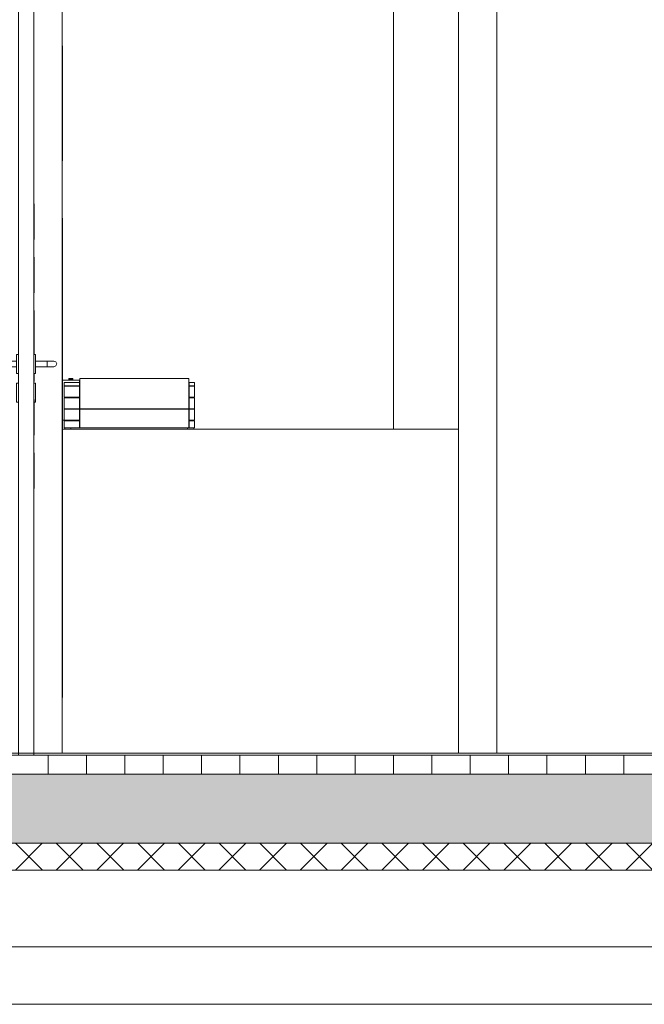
# Model space of a CAD drawing. Extents: x -156717 to 425753, y -51191 to 363295.
# Tile 461 of 502: x 317477 to 319104, y 193548 to 196116. Entities that reach past the tile are written whole.
import ezdxf

# ---------------------------------------------------------------- set-up
doc = ezdxf.new("R2010")
doc.units = 0
doc.header["$LTSCALE"] = 50
doc.linetypes.add('7 Voorgevel & doorsnede A-A$0$B0204', pattern=[1300, 1000, -100, 100, -100])
doc.layers.get('0').update_dxf_attribs({"linetype": 'CONTINUOUS'})
for name, color, linetype in [('7 Voorgevel & doorsnede A-A$0$00 Bestaand', 7, 'CONTINUOUS'), ('7 Voorgevel & doorsnede A-A$0$00 Bestaand Deuren', 7, 'CONTINUOUS'), ('7 Voorgevel & doorsnede A-A$0$00 Bestaande vloeren', 7, 'CONTINUOUS'), ('7 Voorgevel & doorsnede A-A$0$00 Bestaande vloeren Doorsnede-arcering', 7, 'CONTINUOUS'), ('7 Voorgevel & doorsnede A-A$0$00 Bestaande vloeren Laagscheidingslijnen', 7, 'CONTINUOUS'), ('7 Voorgevel & doorsnede A-A$0$23 Vloeren', 7, 'CONTINUOUS'), ('7 Voorgevel & doorsnede A-A$0$82 Interieur', 7, 'CONTINUOUS'), ('7 Voorgevel & doorsnede A-A$0$82 plakfolie', 7, 'CONTINUOUS'), ('7 Voorgevel & doorsnede A-A$0$82 plakfolie Doorsnede-arcering', 7, 'CONTINUOUS'), ('7 Voorgevel & doorsnede A-A$0$90 Terrein', 7, 'CONTINUOUS')]:
    doc.layers.add(name, color=color, linetype=linetype)

# ---------------------------------------------------------------- blocks, each defined once
blk = doc.blocks.new('7 Voorgevel & doorsnede A-A$0$Section Elem_285_3', base_point=(108550.6, 1635.3))
at = {"layer": '7 Voorgevel & doorsnede A-A$0$00 Bestaande vloeren Doorsnede-arcering', "linetype": 'Continuous', "lineweight": 0}
h = blk.add_hatch(dxfattribs=at)
h.set_pattern_fill('LIJNEN_VERT_100_0003', color=9, style=0, pattern_type=2)
h.set_pattern_definition([(90, (108550.56, 1635.29), (-100, 0), [])])
h.paths.add_polyline_path([(96512.7, 1585.3), (96512.7, 1635.3), (83899.9, 1635.3), (83899.9, 1585.3)], flags=0)
h = blk.add_hatch(dxfattribs=at)
h.set_pattern_fill('11_GEWAPEND_BETON__I_H_W_73', color=9, style=0, pattern_type=2)
h.set_pattern_definition([(0, (108550.56, 1635.29), (0, 70), [0, -70])])
h.paths.add_polyline_path([(96512.7, 1405.3), (96512.7, 1585.3), (83899.9, 1585.3), (83899.9, 1405.3)], flags=0)
h = blk.add_hatch(dxfattribs=at)
h.set_pattern_fill('13_45GR_ISOLATIE_0003', color=9, style=0, pattern_type=2)
h.set_pattern_definition([(45, (108550.56, 1635.29), (-53.033, 53.033), []), (135, (108550.56, 1635.29), (53.033, 53.033), [])])
h.paths.add_polyline_path([(96512.7, 1335.3), (96512.7, 1405.3), (83899.9, 1405.3), (83899.9, 1335.3)], flags=0)
at = {"layer": '7 Voorgevel & doorsnede A-A$0$00 Bestaande vloeren', "color": 2, "linetype": 'Continuous', "lineweight": 0}
blk.add_line((83899.9, 1635.3), (96512.7, 1635.3), dxfattribs=at)
at = {"layer": '7 Voorgevel & doorsnede A-A$0$00 Bestaande vloeren', "color": 1, "linetype": 'Continuous', "lineweight": 0}
blk.add_line((83899.9, 1335.3), (96512.7, 1335.3), dxfattribs=at)
at = {"layer": '7 Voorgevel & doorsnede A-A$0$00 Bestaande vloeren Laagscheidingslijnen', "color": 3, "linetype": 'Continuous', "lineweight": 0}
for p, q in [((83899.9, 1585.3), (96512.7, 1585.3)), ((83899.9, 1585.3), (96512.7, 1585.3)), ((83899.9, 1405.3), (96512.7, 1405.3)), ((83899.9, 1405.3), (96512.7, 1405.3))]:
    blk.add_line(p, q, dxfattribs=at)
blk = doc.blocks.new('7 Voorgevel & doorsnede A-A$0$Section Elem_336_3', base_point=(108550.6, 1635.3))
at = {"layer": '7 Voorgevel & doorsnede A-A$0$00 Bestaand', "color": 252, "linetype": 'Continuous', "lineweight": 0}
blk.add_line((94063.9, 1135.3), (84981.4, 1135.3), dxfattribs=at)
blk = doc.blocks.new('7 Voorgevel & doorsnede A-A$0$Section Elem_485_3', base_point=(108550.6, 1635.3))
at = {"layer": '7 Voorgevel & doorsnede A-A$0$00 Bestaand Deuren', "color": 1, "linetype": 'Continuous', "lineweight": 0}
for p, q in [((88177.2, 3835.3), (88291.2, 3835.3)), ((88177.2, 3768.3), (88177.2, 3835.3)), ((88291.2, 3768.3), (88291.2, 3835.3)), ((88177.2, 3768.3), (88217.2, 3768.3)), ((88177.2, 1635.3), (88177.2, 3768.3)), ((88177.2, 3768.3), (88291.2, 3768.3)), ((88217.2, 1635.3), (88217.2, 3768.3)), ((88291.2, 3768.3), (88291.2, 3485.3)), ((88291.2, 3185.3), (88291.2, 3035.3)), ((88218.2, 2980), (88218.2, 3072.7)), ((88218.2, 2840.9), (88218.2, 2933.6)), ((88218.2, 2701.8), (88218.2, 2794.5)), ((88218.2, 2680.3), (88218.2, 2701.8)), ((88172.2, 2679.9), (88172.2, 2680.3)), ((88177.2, 2680.3), (88172.2, 2680.3)), ((88172.2, 2678.8), (88172.2, 2679.9)), ((88172.2, 2676.9), (88172.2, 2678.8)), ((88172.2, 2674.4), (88172.2, 2676.9)), ((88172.2, 2671.4), (88172.2, 2674.4)), ((88172.2, 2667.8), (88172.2, 2671.4)), ((88217.2, 2680.3), (88222.2, 2680.3)), ((88222.2, 2679.9), (88222.2, 2680.3)), ((88222.2, 2678.8), (88222.2, 2679.9)), ((88222.2, 2676.9), (88222.2, 2678.8)), ((88222.2, 2674.4), (88222.2, 2676.9)), ((88222.2, 2671.4), (88222.2, 2674.4)), ((88222.2, 2667.8), (88222.2, 2671.4)), ((88119.4, 2660.6), (88117.2, 2655.3)), ((88117.2, 2655.3), (88119.4, 2650)), ((88124.7, 2662.8), (88119.4, 2660.6)), ((88119.4, 2650), (88124.7, 2647.8)), ((88124.7, 2662.8), (88125.1, 2662.8)), ((88124.7, 2647.8), (88125.1, 2647.8)), ((88125.1, 2662.8), (88126.4, 2662.8)), ((88125.1, 2647.8), (88126.4, 2647.8)), ((88126.4, 2662.8), (88128.4, 2662.8)), ((88126.4, 2647.8), (88128.4, 2647.8)), ((88128.4, 2662.8), (88131, 2662.8)), ((88128.4, 2647.8), (88131, 2647.8)), ((88131, 2662.8), (88134, 2662.8)), ((88131, 2647.8), (88134, 2647.8)), ((88134, 2662.8), (88137.2, 2662.8)), ((88134, 2647.8), (88137.2, 2647.8)), ((88137.2, 2662.8), (88142.2, 2662.8)), ((88137.2, 2647.8), (88142.2, 2647.8)), ((88142.2, 2662.8), (88142.2, 2660.6)), ((88172.2, 2662.8), (88142.2, 2662.8)), ((88142.2, 2660.6), (88142.2, 2655.3)), ((88142.2, 2655.3), (88142.2, 2650)), ((88142.2, 2650), (88142.2, 2647.8)), ((88172.2, 2647.8), (88142.2, 2647.8)), ((88172.2, 2663.8), (88172.2, 2667.8)), ((88172.2, 2659.6), (88172.2, 2663.8)), ((88172.2, 2655.3), (88172.2, 2659.6)), ((88172.2, 2651), (88172.2, 2655.3)), ((88172.2, 2646.7), (88172.2, 2651)), ((88172.2, 2642.8), (88172.2, 2646.7)), ((88222.2, 2663.8), (88222.2, 2667.8)), ((88222.2, 2659.6), (88222.2, 2663.8)), ((88222.2, 2662.8), (88252.2, 2662.8)), ((88222.2, 2655.3), (88222.2, 2659.6)), ((88222.2, 2651), (88222.2, 2655.3)), ((88222.2, 2646.7), (88222.2, 2651)), ((88222.2, 2647.8), (88252.2, 2647.8)), ((88222.2, 2642.8), (88222.2, 2646.7)), ((88252.2, 2662.8), (88252.2, 2660.6)), ((88257.2, 2662.8), (88252.2, 2662.8)), ((88252.2, 2660.6), (88252.2, 2655.3)), ((88252.2, 2655.3), (88252.2, 2650)), ((88252.2, 2650), (88252.2, 2647.8)), ((88257.2, 2647.8), (88252.2, 2647.8)), ((88260.4, 2662.8), (88257.2, 2662.8)), ((88260.4, 2647.8), (88257.2, 2647.8)), ((88263.5, 2662.8), (88260.4, 2662.8)), ((88263.5, 2647.8), (88260.4, 2647.8)), ((88266, 2662.8), (88263.5, 2662.8)), ((88266, 2647.8), (88263.5, 2647.8)), ((88268, 2662.8), (88266, 2662.8)), ((88268, 2647.8), (88266, 2647.8)), ((88269.3, 2662.8), (88268, 2662.8)), ((88269.3, 2647.8), (88268, 2647.8)), ((88269.7, 2662.8), (88269.3, 2662.8)), ((88269.7, 2647.8), (88269.3, 2647.8)), ((88269.7, 2662.8), (88275, 2660.6)), ((88275, 2650), (88269.7, 2647.8)), ((88275, 2660.6), (88277.2, 2655.3)), ((88277.2, 2655.3), (88275, 2650)), ((88172.2, 2639.2), (88172.2, 2642.8)), ((88172.2, 2636.1), (88172.2, 2639.2)), ((88172.2, 2633.6), (88172.2, 2636.1)), ((88172.2, 2631.8), (88172.2, 2633.6)), ((88172.2, 2630.7), (88172.2, 2631.8)), ((88172.2, 2630.3), (88172.2, 2630.7)), ((88177.2, 2630.3), (88172.2, 2630.3)), ((88217.2, 2630.3), (88222.2, 2630.3)), ((88218.2, 2609.1), (88218.2, 2630.3)), ((88222.2, 2639.2), (88222.2, 2642.8)), ((88222.2, 2636.1), (88222.2, 2639.2)), ((88222.2, 2633.6), (88222.2, 2636.1)), ((88222.2, 2631.8), (88222.2, 2633.6)), ((88222.2, 2630.7), (88222.2, 2631.8)), ((88222.2, 2630.3), (88222.2, 2630.7)), ((88172.2, 2604.9), (88172.2, 2605.3)), ((88177.2, 2605.3), (88172.2, 2605.3)), ((88172.2, 2603.8), (88172.2, 2604.9)), ((88172.2, 2601.9), (88172.2, 2603.8)), ((88172.2, 2599.4), (88172.2, 2601.9)), ((88172.2, 2596.4), (88172.2, 2599.4)), ((88172.2, 2592.8), (88172.2, 2596.4)), ((88217.2, 2605.3), (88222.2, 2605.3)), ((88222.2, 2604.9), (88222.2, 2605.3)), ((88222.2, 2603.8), (88222.2, 2604.9)), ((88222.2, 2601.9), (88222.2, 2603.8)), ((88222.2, 2599.4), (88222.2, 2601.9)), ((88222.2, 2596.4), (88222.2, 2599.4)), ((88222.2, 2592.8), (88222.2, 2596.4)), ((88172.2, 2588.8), (88172.2, 2592.8)), ((88172.2, 2584.6), (88172.2, 2588.8)), ((88172.2, 2580.3), (88172.2, 2584.6)), ((88172.2, 2576), (88172.2, 2580.3)), ((88172.2, 2571.7), (88172.2, 2576)), ((88172.2, 2567.8), (88172.2, 2571.7)), ((88172.2, 2564.2), (88172.2, 2567.8)), ((88222.2, 2588.8), (88222.2, 2592.8)), ((88222.2, 2584.6), (88222.2, 2588.8)), ((88222.2, 2580.3), (88222.2, 2584.6)), ((88222.2, 2576), (88222.2, 2580.3)), ((88222.2, 2571.7), (88222.2, 2576)), ((88222.2, 2567.8), (88222.2, 2571.7)), ((88222.2, 2564.2), (88222.2, 2567.8)), ((88172.2, 2561.1), (88172.2, 2564.2)), ((88172.2, 2558.6), (88172.2, 2561.1)), ((88172.2, 2556.8), (88172.2, 2558.6)), ((88172.2, 2555.7), (88172.2, 2556.8)), ((88172.2, 2555.3), (88172.2, 2555.7)), ((88177.2, 2555.3), (88172.2, 2555.3)), ((88217.2, 2555.3), (88222.2, 2555.3)), ((88218.2, 2469.9), (88218.2, 2562.7)), ((88222.2, 2561.1), (88222.2, 2564.2)), ((88222.2, 2558.6), (88222.2, 2561.1)), ((88222.2, 2556.8), (88222.2, 2558.6)), ((88222.2, 2555.7), (88222.2, 2556.8)), ((88222.2, 2555.3), (88222.2, 2555.7)), ((88218.2, 2330.8), (88218.2, 2423.6)), ((88291.2, 1785.3), (88291.2, 1640.3))]:
    blk.add_line(p, q, dxfattribs=at)
blk = doc.blocks.new('7 Voorgevel & doorsnede A-A$0$Section Elem_511_3', base_point=(108550.6, 1635.3))
at = {"layer": '7 Voorgevel & doorsnede A-A$0$82 Interieur', "color": 1, "linetype": 'Continuous', "lineweight": 0}
blk.add_line((88292.2, 2485.3), (89324.2, 2485.3), dxfattribs=at)
blk = doc.blocks.new('7 Voorgevel & doorsnede A-A$0$Section Elem_512_3', base_point=(108550.6, 1635.3))
at = {"layer": '7 Voorgevel & doorsnede A-A$0$82 Interieur', "color": 1, "linetype": 'Continuous', "lineweight": 0}
for p, q in [((88292.2, 2613.3), (88336.4, 2613.3)), ((88296.4, 2607.3), (88336.4, 2607.3)), ((88296.4, 2598.3), (88296.4, 2607.3)), ((88296.4, 2598.3), (88336.4, 2598.3)), ((88296.4, 2597.3), (88336.4, 2597.3)), ((88296.4, 2568.3), (88296.4, 2597.3)), ((88308.9, 2617.3), (88318.9, 2617.3)), ((88308.9, 2613.3), (88308.9, 2617.3)), ((88309.9, 2615.3), (88317.9, 2615.3)), ((88309.9, 2613.3), (88309.9, 2615.3)), ((88317.9, 2613.3), (88317.9, 2615.3)), ((88318.9, 2613.3), (88318.9, 2617.3)), ((88336.4, 2607.3), (88336.4, 2613.3)), ((88336.4, 2598.3), (88336.4, 2607.3)), ((88336.4, 2597.3), (88336.4, 2598.3)), ((88336.4, 2568.3), (88336.4, 2597.3)), ((88337.4, 2617.3), (88621.4, 2617.3)), ((88337.4, 2538.3), (88337.4, 2617.3)), ((88621.4, 2538.3), (88621.4, 2617.3)), ((88622.4, 2607.3), (88636.4, 2607.3)), ((88622.4, 2598.3), (88622.4, 2607.3)), ((88622.4, 2598.3), (88636.4, 2598.3)), ((88622.4, 2597.3), (88636.4, 2597.3)), ((88622.4, 2568.3), (88622.4, 2597.3)), ((88636.4, 2598.3), (88636.4, 2607.3)), ((88636.4, 2568.3), (88636.4, 2597.3)), ((88296.4, 2568.3), (88336.4, 2568.3)), ((88336.4, 2567.3), (88336.4, 2568.3)), ((88622.4, 2568.3), (88636.4, 2568.3)), ((88296.4, 2567.3), (88336.4, 2567.3)), ((88296.4, 2538.3), (88296.4, 2567.3)), ((88336.4, 2538.3), (88336.4, 2567.3)), ((88622.4, 2567.3), (88636.4, 2567.3)), ((88622.4, 2538.3), (88622.4, 2567.3)), ((88636.4, 2538.3), (88636.4, 2567.3)), ((88296.4, 2538.3), (88336.4, 2538.3)), ((88296.4, 2537.3), (88336.4, 2537.3)), ((88296.4, 2508.3), (88296.4, 2537.3)), ((88336.4, 2537.3), (88336.4, 2538.3)), ((88336.4, 2508.3), (88336.4, 2537.3)), ((88337.4, 2538.3), (88621.4, 2538.3)), ((88337.4, 2537.3), (88621.4, 2537.3)), ((88337.4, 2488.3), (88337.4, 2537.3)), ((88621.4, 2488.3), (88621.4, 2537.3)), ((88622.4, 2538.3), (88636.4, 2538.3)), ((88622.4, 2537.3), (88636.4, 2537.3)), ((88622.4, 2508.3), (88622.4, 2537.3)), ((88636.4, 2508.3), (88636.4, 2537.3)), ((88292.2, 2508.3), (88296.4, 2508.3)), ((88296.4, 2508.3), (88336.4, 2508.3)), ((88296.4, 2507.3), (88336.4, 2507.3)), ((88296.4, 2488.3), (88296.4, 2507.3)), ((88336.4, 2488.3), (88336.4, 2507.3)), ((88622.4, 2508.3), (88636.4, 2508.3)), ((88622.4, 2507.3), (88636.4, 2507.3)), ((88622.4, 2488.3), (88622.4, 2507.3)), ((88636.4, 2488.3), (88636.4, 2507.3)), ((88296.4, 2488.3), (88336.4, 2488.3)), ((88298.4, 2485.3), (88298.4, 2488.3)), ((88314.4, 2485.3), (88314.4, 2488.3)), ((88337.4, 2488.3), (88621.4, 2488.3)), ((88618.4, 2485.3), (88618.4, 2488.3)), ((88621.4, 2488.3), (88622.4, 2488.3)), ((88622.4, 2488.3), (88636.4, 2488.3)), ((88634.4, 2485.3), (88634.4, 2488.3))]:
    blk.add_line(p, q, dxfattribs=at)
blk = doc.blocks.new('7 Voorgevel & doorsnede A-A$0$Section Elem_562_3', base_point=(108550.6, 1635.3))
at = {"layer": '7 Voorgevel & doorsnede A-A$0$00 Bestaand', "color": 1, "linetype": 'Continuous', "lineweight": 0}
for p, q in [((89324.2, 1640.3), (89324.2, 4035.3)), ((89424.2, 1640.3), (89424.2, 4035.3))]:
    blk.add_line(p, q, dxfattribs=at)
blk = doc.blocks.new('7 Voorgevel & doorsnede A-A$0$Section Elem_566_3', base_point=(108550.6, 1635.3))
at = {"layer": '7 Voorgevel & doorsnede A-A$0$23 Vloeren', "color": 2, "linetype": 'Continuous', "lineweight": 0}
for p, q in [((81356.9, 1640.3), (90829.9, 1640.3)), ((88217.2, 1635.3), (90829.9, 1635.3))]:
    blk.add_line(p, q, dxfattribs=at)
blk = doc.blocks.new('7 Voorgevel & doorsnede A-A$0$Section Elem_568_3', base_point=(108550.6, 1635.3))
at = {"layer": '7 Voorgevel & doorsnede A-A$0$90 Terrein', "color": 252, "linetype": 'Continuous', "lineweight": 0}
blk.add_line((87398.6, 985.3), (93508.6, 985.3), dxfattribs=at)
blk = doc.blocks.new('7 Voorgevel & doorsnede A-A$0$Section Elem_689_3', base_point=(108550.6, 1635.3))
at = {"layer": '7 Voorgevel & doorsnede A-A$0$82 plakfolie Doorsnede-arcering', "linetype": 'Continuous', "lineweight": 0}
blk.add_hatch(color=255, dxfattribs=at).paths.add_polyline_path([(88292.2, 3035.3), (88291.2, 3035.3), (88291.2, 2885.3), (88292.2, 2885.3)], flags=0)
at = {"layer": '7 Voorgevel & doorsnede A-A$0$82 plakfolie', "color": 1, "linetype": 'Continuous', "lineweight": 0}
for p, q in [((88291.2, 3485.3), (88291.2, 3481.5)), ((88291.2, 3485.3), (88292.2, 3485.3)), ((88291.2, 3481.5), (88291.2, 3470.4)), ((88291.2, 3470.4), (88291.2, 3452.6)), ((88292.2, 3485.3), (88292.2, 3481.5)), ((88292.2, 3481.5), (88292.2, 3470.4)), ((88292.2, 3470.4), (88292.2, 3452.6)), ((88291.2, 3452.6), (88291.2, 3428.8)), ((88292.2, 3452.6), (88292.2, 3428.8)), ((88291.2, 3428.8), (88291.2, 3400.4)), ((88292.2, 3428.8), (88292.2, 3400.4)), ((88291.2, 3400.4), (88291.2, 3368.7)), ((88292.2, 3400.4), (88292.2, 3368.7)), ((88291.2, 3368.7), (88291.2, 3335.3)), ((88292.2, 3368.7), (88292.2, 3335.3)), ((88291.2, 3335.3), (88291.2, 3301.9)), ((88292.2, 3335.3), (88292.2, 3301.9)), ((88291.2, 3301.9), (88291.2, 3270.2)), ((88292.2, 3301.9), (88292.2, 3270.2)), ((88291.2, 3270.2), (88291.2, 3241.8)), ((88292.2, 3270.2), (88292.2, 3241.8)), ((88291.2, 3241.8), (88291.2, 3218)), ((88292.2, 3241.8), (88292.2, 3218)), ((88291.2, 3218), (88291.2, 3200.1)), ((88292.2, 3218), (88292.2, 3200.1)), ((88291.2, 3200.1), (88291.2, 3189.1)), ((88291.2, 3189.1), (88291.2, 3185.3)), ((88291.2, 3185.3), (88292.2, 3185.3)), ((88292.2, 3200.1), (88292.2, 3189.1)), ((88292.2, 3189.1), (88292.2, 3185.3)), ((88291.2, 3035.3), (88292.2, 3035.3)), ((88291.2, 2885.3), (88291.2, 3035.3)), ((88292.2, 2885.3), (88292.2, 3035.3)), ((88291.2, 2885.3), (88291.2, 1785.3)), ((88291.2, 2885.3), (88292.2, 2885.3)), ((88292.2, 2885.3), (88292.2, 1785.3)), ((88291.2, 1785.3), (88292.2, 1785.3))]:
    blk.add_line(p, q, dxfattribs=at)
blk = doc.blocks.new('7 Voorgevel & doorsnede A-A$0$Section Elem_761_3', base_point=(108550.6, 1635.3))
at = {"layer": '7 Voorgevel & doorsnede A-A$0$00 Bestaand', "color": 1, "linetype": 'Continuous', "lineweight": 0}
blk.add_line((89154.9, 4035.3), (89154.9, 2485.3), dxfattribs=at)
blk = doc.blocks.new('7 Voorgevel & doorsnede A-A$0$A DOORSNEDE A-A_STORY_MARKER', base_point=(108550.6, 1635.3))
at = {"color": 9, "linetype": '7 Voorgevel & doorsnede A-A$0$B0204', "lineweight": 0}
blk.add_line((68885.1, 1635.3), (99506.2, 1635.3), dxfattribs=at)

msp = doc.modelspace()

# ---------------------------------------------------------------- block references
at = {"linetype": 'Continuous', "lineweight": 0}
msp.add_blockref('7 Voorgevel & doorsnede A-A$0$A DOORSNEDE A-A_STORY_MARKER', (337846.4774, 194197.76673), dxfattribs=at)
at = {"layer": '7 Voorgevel & doorsnede A-A$0$00 Bestaand', "color": 9, "lineweight": 0}
for name in ['7 Voorgevel & doorsnede A-A$0$Section Elem_761_3', '7 Voorgevel & doorsnede A-A$0$Section Elem_562_3', '7 Voorgevel & doorsnede A-A$0$Section Elem_336_3']:
    msp.add_blockref(name, (337846.4774, 194197.76673), dxfattribs=at)
at = {"layer": '7 Voorgevel & doorsnede A-A$0$00 Bestaand Deuren', "color": 9, "lineweight": 0}
msp.add_blockref('7 Voorgevel & doorsnede A-A$0$Section Elem_485_3', (337846.4774, 194197.76673), dxfattribs=at)
at = {"layer": '7 Voorgevel & doorsnede A-A$0$00 Bestaande vloeren', "color": 9, "lineweight": 0}
msp.add_blockref('7 Voorgevel & doorsnede A-A$0$Section Elem_285_3', (337846.4774, 194197.76673), dxfattribs=at)
at = {"layer": '7 Voorgevel & doorsnede A-A$0$23 Vloeren', "color": 9, "lineweight": 0}
msp.add_blockref('7 Voorgevel & doorsnede A-A$0$Section Elem_566_3', (337846.4774, 194197.76673), dxfattribs=at)
at = {"layer": '7 Voorgevel & doorsnede A-A$0$82 Interieur', "color": 9, "lineweight": 0}
for name in ['7 Voorgevel & doorsnede A-A$0$Section Elem_512_3', '7 Voorgevel & doorsnede A-A$0$Section Elem_511_3']:
    msp.add_blockref(name, (337846.4774, 194197.76673), dxfattribs=at)
at = {"layer": '7 Voorgevel & doorsnede A-A$0$82 plakfolie', "color": 9, "lineweight": 0}
msp.add_blockref('7 Voorgevel & doorsnede A-A$0$Section Elem_689_3', (337846.4774, 194197.76673), dxfattribs=at)
at = {"layer": '7 Voorgevel & doorsnede A-A$0$90 Terrein', "color": 9, "lineweight": 0}
msp.add_blockref('7 Voorgevel & doorsnede A-A$0$Section Elem_568_3', (337846.4774, 194197.76673), dxfattribs=at)

doc.saveas('drawing.dxf')
